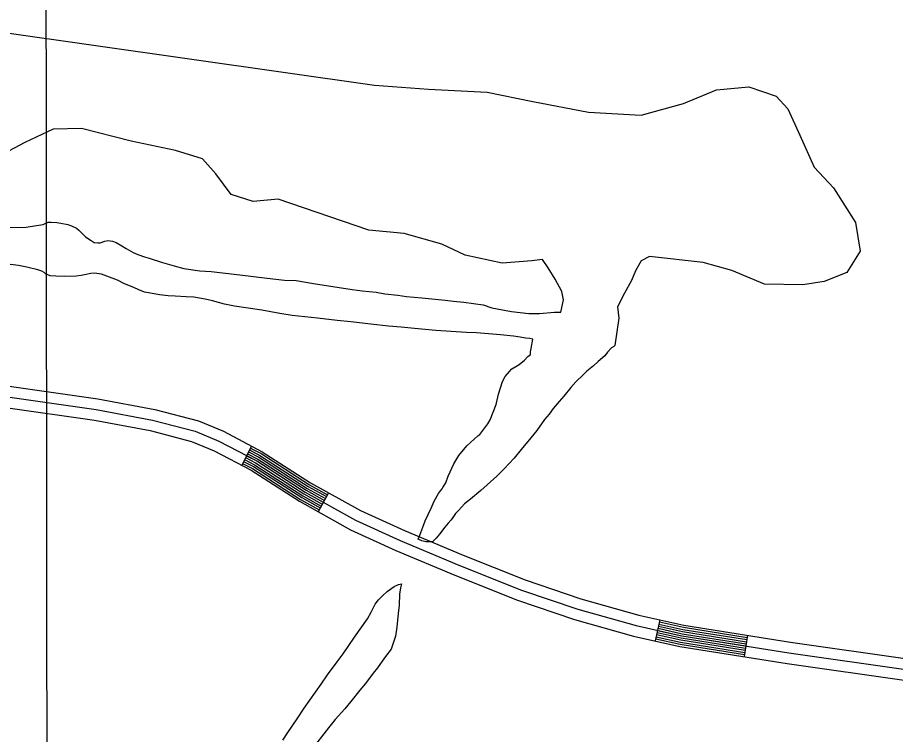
# Model space of a CAD drawing. Extents: x 3297735 to 3335592, y 670436 to 695807.
# Drawn here: x 3317585 to 3318807, y 681942 to 682940 of the extents above; entities that cross this region are included whole.
import ezdxf

# ---------------------------------------------------------------- set-up
doc = ezdxf.new("R2010")
doc.units = 0
for name, color, linetype in [('V-GRID-MAJR', 7, 'Continuous'), ('V-RIVR-EDGE', 7, 'Continuous'), ('V-ROAD-CNTR', 7, 'Continuous'), ('V-SITE-VEGE', 7, 'Continuous')]:
    doc.layers.add(name, color=color, linetype=linetype)

msp = doc.modelspace()

# ---------------------------------------------------------------- linework, layer by layer
at = {"layer": 'V-GRID-MAJR'}
msp.add_lwpolyline([(3317613.2, 694012.6), (3317615, 692249.2), (3317618.1, 689185.1), (3317621.5, 685897.4), (3317623.8, 683567.3), (3317626.6, 680885.9), (3317629.4, 678140.9), (3317631.3, 676194.4), (3317631.7, 675828)], dxfattribs=at)
at = {"layer": 'V-RIVR-EDGE'}
msp.add_spline([(3314332.5, 682283.9), (3314344.9, 682287.3), (3314358.1, 682294.7), (3314374.4, 682306.3), (3314394.2, 682317.1), (3314408.2, 682327.1), (3314425.7, 682339.9), (3314434.2, 682347.6), (3314443.2, 682360.4), (3314457.6, 682381.7), (3314472.4, 682411.9), (3314491.9, 682447.1), (3314504, 682468.4), (3314519.9, 682495.5), (3314540.6, 682530.4), (3314569.8, 682579.6), (3314586.9, 682612.5), (3314605.2, 682653.6), (3314624, 682696.2), (3314633.4, 682728.3), (3314641.6, 682755.5), (3314653.6, 682774.8), (3314666.9, 682788.4), (3314689.8, 682808.9), (3314699.9, 682821.2), (3314716.6, 682840.2), (3314742.7, 682874.3), (3314774.6, 682914.1), (3314793.3, 682940.5), (3314809.2, 682961.7), (3314829.5, 682991.6), (3314848.2, 683027.2), (3314871.5, 683064.7), (3314895.3, 683112.4), (3314930.7, 683167.8), (3314952.1, 683204.2), (3315057.2, 683357.9), (3315078.2, 683381.8), (3315093, 683392.3), (3315101.1, 683395.7), (3315113.6, 683398), (3315130.2, 683396.5), (3315136.4, 683396), (3315142.6, 683398.7), (3315151.6, 683404.9), (3315173, 683426.6), (3315192.8, 683442.1), (3315207.2, 683456.4), (3315216.5, 683472.2), (3315223.5, 683484.3), (3315237.1, 683502.8), (3315242.2, 683511.4), (3315243, 683524.5), (3315244.2, 683529.2), (3315255.5, 683547.8), (3315279.6, 683579.1), (3315294, 683598.9), (3315305.3, 683613.2), (3315310, 683627.1), (3315311.9, 683637.2), (3315317.8, 683645), (3315323.6, 683648), (3315323.6, 683652.3), (3315326.3, 683655.8), (3315330.6, 683660.8), (3315336, 683665.9), (3315339.9, 683675.5), (3315343.5, 683686.4), (3315346.6, 683695.7), (3315347, 683710.4), (3315347.4, 683722.4), (3315345.1, 683737.2), (3315345.2, 683750), (3315346.8, 683761.2), (3315349.5, 683764.3), (3315349.9, 683767.4), (3315354.2, 683779), (3315358.5, 683794.5), (3315362.4, 683800.4), (3315370.1, 683808.5), (3315374.4, 683815.8), (3315383.4, 683837.9), (3315387.3, 683855), (3315387, 683864.7), (3315385, 683871.3), (3315388.1, 683875.1), (3315392.8, 683876.3), (3315394.7, 683880.9), (3315403.3, 683896.4), (3315419.3, 683923.5), (3315433.7, 683947.5), (3315437.2, 683954.5), (3315436.8, 683961.1), (3315438, 683965), (3315450.9, 683988.6), (3315458.6, 683992.5), (3315462.5, 683995.2), (3315464.1, 684002.5), (3315468.8, 684016.5), (3315478.5, 684033.5), (3315498.3, 684056.7), (3315513.5, 684070.7), (3315521.3, 684082.3), (3315523.2, 684087.3), (3315534.9, 684097.8), (3315545, 684110.5), (3315557.1, 684124.1), (3315577.7, 684151.2), (3315590.5, 684164.3), (3315598.3, 684180.2), (3315604.2, 684192.6), (3315609.6, 684201.5), (3315623.6, 684224.7), (3315637.7, 684249.9), (3315651.7, 684270.4), (3315661, 684285.9), (3315665.7, 684296.4), (3315668.8, 684306.8), (3315671.5, 684310.7), (3315680.5, 684322.7), (3315685.9, 684326.6), (3315687.5, 684332), (3315687.5, 684337.4), (3315690.6, 684340.9), (3315706.2, 684356.8), (3315715.1, 684366.8), (3315728.7, 684382.7), (3315735.3, 684392), (3315740.8, 684400.1), (3315746.2, 684410.2), (3315754, 684419.9), (3315767.6, 684436.9), (3315797.2, 684465.1), (3315824.4, 684496.9), (3315835.7, 684508.9), (3315845.4, 684518.9), (3315855.9, 684533.2), (3315917.3, 684595.9), (3315957, 684638.1), (3315987.3, 684659.7), (3316015.3, 684684.5), (3316035.1, 684702.3), (3316044.1, 684713.5), (3316063.1, 684733.6), (3316100.4, 684768.4), (3316125.3, 684791.6), (3316138.5, 684803.6), (3316151, 684823.4), (3316159.5, 684843.1), (3316165.4, 684866), (3316174, 684881.5), (3316197.7, 684908.2), (3316229.6, 684945.3), (3316249.8, 684965.1), (3316275.5, 684987.9), (3316301.5, 685015.3), (3316311.2, 685022.3), (3316314.7, 685028.1), (3316324.8, 685037), (3316331.1, 685041.3), (3316337.3, 685045.1), (3316343.9, 685050.9), (3316349.7, 685059.8), (3316371.5, 685083.4), (3316388.6, 685096.2), (3316398.7, 685107.4), (3316416.2, 685122.9), (3316443.4, 685146.1), (3316453.9, 685155.7), (3316462.8, 685158.8), (3316468.6, 685163.5), (3316479.5, 685177), (3316494.7, 685189.8), (3316513.3, 685202.1), (3316536.7, 685221.1), (3316559.2, 685238.5), (3316587.2, 685262.4), (3316636.9, 685301.5), (3316712.3, 685357.5), (3316745.3, 685385), (3316768.2, 685402.4), (3316780.7, 685413.2), (3316806.3, 685440.7), (3316819.2, 685455.4), (3316844.4, 685481.7), (3316867, 685499.5), (3316882.5, 685511.1), (3316905.8, 685537.4), (3316931.9, 685564.1), (3316969.2, 685598.5), (3316985.9, 685613.6), (3317001.9, 685628.7), (3317017.8, 685644.5), (3317028.7, 685652.6), (3317037.2, 685661.2), (3317052.8, 685673.5), (3317075.3, 685687.8), (3317092.4, 685696.3), (3317103.3, 685703.3), (3317111, 685709.8), (3317130.9, 685733.8), (3317147.6, 685754.7), (3317177.2, 685789.2), (3317206.3, 685816.6), (3317272.8, 685885.1), (3317325.7, 685938.9), (3317356.8, 685972.2), (3317386.7, 686002.3), (3317409.6, 686022.4), (3317459.4, 686063.8), (3317493.2, 686088.9), (3317516.1, 686108.7), (3317520, 686116), (3317520.4, 686123), (3317527, 686135.8), (3317538.3, 686157.1), (3317553.9, 686174.9), (3317576, 686194.2), (3317585.8, 686203.9), (3317597.1, 686222.1), (3317609.5, 686237.6), (3317632.1, 686261.9), (3317642.2, 686270.8), (3317659.2, 686280.9), (3317668.6, 686290.2), (3317678.7, 686299.4), (3317692.7, 686308.3), (3317712.1, 686324.2), (3317733.9, 686344.3), (3317749, 686362.5), (3317772.7, 686387.2), (3317794.1, 686406.6), (3317815.5, 686421.7), (3317821.7, 686429.8), (3317831.4, 686444.5), (3317837.3, 686456.9), (3317843.9, 686458.4), (3317852.4, 686461.9), (3317865.6, 686468.5), (3317881.6, 686479.3), (3317892.4, 686489.3), (3317902.6, 686501.7), (3317906.8, 686510.6), (3317912.3, 686528.8), (3317916.6, 686539.7), (3317920.9, 686544.7), (3317931.8, 686551.7), (3317955.5, 686567.5), (3317973.7, 686583), (3317980, 686591.9), (3317987.3, 686602.7), (3318007.6, 686624.8), (3318020.4, 686634.8), (3318018.5, 686637.5), (3318030.9, 686653.4), (3318034.8, 686650.7), (3318039.4, 686656.9), (3318050.3, 686664.6), (3318082.6, 686680.8), (3318124.1, 686700.9), (3318142.8, 686716), (3318149.4, 686724.1), (3318148.6, 686727.6), (3318152.1, 686732.6), (3318161.8, 686744.6), (3318168.4, 686756.2), (3318174.7, 686766.3), (3318184.4, 686779.5), (3318196.1, 686795.3), (3318211.6, 686812.7), (3318221, 686824), (3318223.7, 686833.3), (3318227.6, 686840.6), (3318232.7, 686847.2), (3318235.8, 686857.7), (3318240.1, 686864.6), (3318252.9, 686883.2), (3318274.7, 686907.6), (3318298, 686928.5), (3318327.1, 686944.7), (3318349.3, 686951.6), (3318362.1, 686955.1), (3318370.2, 686961.3), (3318383.5, 686983.7), (3318391.3, 686996.5), (3318395.1, 687000), (3318401.7, 687000), (3318407.5, 687001.1), (3318412.6, 687003.8), (3318416.5, 687008.9), (3318422.7, 687017), (3318440.6, 687037.5), (3318448.8, 687040.2), (3318453, 687042.9), (3318455.8, 687051.4), (3318462.4, 687060.3), (3318484.9, 687082.8), (3318499.3, 687098.2), (3318510.6, 687111), (3318518.8, 687124.9), (3318525, 687134.6), (3318537.8, 687148.6), (3318566.2, 687172.1), (3318582.5, 687190.7), (3318592.6, 687203.1), (3318612.5, 687228.6), (3318628.4, 687251.9), (3318642.1, 687266.6), (3318646.3, 687279.7), (3318655.7, 687290.6), (3318665, 687298.7), (3318672.8, 687309.2), (3318676.7, 687321.2), (3318685.7, 687333.9), (3318691.5, 687344.4), (3318699.3, 687352.9), (3318716.4, 687367.2), (3318716.8, 687379.2), (3318717.6, 687392), (3318724.2, 687404.8), (3318732, 687415.7), (3318742.9, 687423.8), (3318760.3, 687430.7), (3318770, 687431.1), (3318780.9, 687428.3), (3318786.7, 687436.5), (3318804.2, 687454.3), (3318817.5, 687473.2), (3318829.9, 687487.5), (3318849, 687509.6), (3318869.2, 687534.4), (3318894.1, 687564.6), (3318929.5, 687611.8), (3318945.8, 687629.2), (3318962.9, 687647), (3318977.7, 687660.5), (3318993.6, 687679.9), (3319024.4, 687709.3), (3319059.4, 687753), (3319086.2, 687782), (3319108.8, 687809.5), (3319125.9, 687827.3), (3319135.2, 687842.4), (3319146.9, 687859.4), (3319161.7, 687877.6), (3319172.6, 687889.6), (3319185.8, 687908.6), (3319206.8, 687940.7), (3319238.3, 687987.6), (3319258.2, 688014.3), (3319282.3, 688048.7), (3319299.8, 688074.3), (3319310.7, 688085.9), (3319319.6, 688093.2), (3319326.3, 688101.4), (3319337.2, 688116.1), (3319351.9, 688127.7), (3319358.9, 688137.4), (3319372.5, 688156.3), (3319390.8, 688181.1), (3319409.1, 688207), (3319418.9, 688220.6), (3319428.6, 688231), (3319452.7, 688254.6), (3319466.7, 688269.3), (3319478, 688285.6), (3319487.3, 688294.5), (3319498.2, 688304.5), (3319498.2, 688312.3), (3319502.1, 688317.3), (3319523.5, 688343.7), (3319546, 688372.3), (3319572.1, 688405.6), (3319583.4, 688420.3), (3319604.8, 688443.1), (3319614.5, 688453.9), (3319630, 688470.2), (3319645.6, 688490.3), (3319664.3, 688513.9), (3319677.9, 688534.1), (3319689.6, 688553), (3319707.1, 688579.4), (3319721.9, 688607.3)], degree=3, dxfattribs=at)
at = {"layer": 'V-ROAD-CNTR'}
for p, q in [((3317910.8, 682343.2), (3317896.9, 682316.6)), ((3318017.9, 682278.2), (3318003.3, 682252)), ((3318479.4, 682101.3), (3318472.9, 682072)), ((3318601.5, 682079.8), (3318596.9, 682050.2))]:
    msp.add_line(p, q, dxfattribs=at)
for points in [[(3317572.9, 682426.9), (3317696.7, 682409.1), (3317775.9, 682394.3), (3317836.7, 682378.4), (3317871.4, 682363.9), (3317925.4, 682335.5), (3317992.8, 682292.2), (3318062.2, 682253.6), (3318123.6, 682225.6), (3318205.2, 682191.4), (3318291.6, 682156.9), (3318369.4, 682130.4), (3318450, 682107.9), (3318512.6, 682093.9), (3318661.3, 682070.4), (3318827.3, 682046.6), (3318984, 682022.3), (3319137, 681993.4), (3319285.5, 681965.7), (3319313.3, 681960.5)], [(3317570.6, 682412.1), (3317694.3, 682394.3), (3317772.6, 682379.6), (3317831.9, 682364.2), (3317865, 682350.3), (3317917.8, 682322.6), (3317985.1, 682279.3), (3318055.4, 682240.2), (3318117.6, 682211.8), (3318199.5, 682177.5), (3318286.4, 682142.8), (3318365, 682116.1), (3318446.4, 682093.3), (3318509.8, 682079.2), (3318659.1, 682055.5), (3318825.1, 682031.7)], [(3317568.2, 682397.3), (3317691.8, 682379.5), (3317769.4, 682365), (3317827.1, 682349.9), (3317858.6, 682336.7), (3317910.3, 682309.6), (3317977.4, 682266.5), (3318048.6, 682226.8), (3318111.6, 682198.1), (3318193.8, 682163.6), (3318281.2, 682128.8), (3318360.5, 682101.8), (3318442.7, 682078.8), (3318507, 682064.4), (3318656.8, 682040.7), (3318822.9, 682016.9)], [(3317906.6, 682335.2), (3317920.9, 682327.8), (3317988.2, 682284.5), (3318013.5, 682270.4)], [(3317908, 682337.9), (3317922.4, 682330.4), (3317989.7, 682287.1), (3318015, 682273)], [(3317909.4, 682340.6), (3317923.9, 682333), (3317991.3, 682289.6), (3318016.5, 682275.6)], [(3317901, 682324.6), (3317914.8, 682317.4), (3317982, 682274.2), (3318007.7, 682259.9)], [(3317902.4, 682327.3), (3317916.3, 682320), (3317983.6, 682276.8), (3318009.2, 682262.5)], [(3317903.8, 682329.9), (3317917.8, 682322.6), (3317985.1, 682279.3), (3318010.6, 682265.1)], [(3317905.2, 682332.6), (3317919.4, 682325.2), (3317986.7, 682281.9), (3318012.1, 682267.7)], [(3317898.2, 682319.3), (3317911.8, 682312.2), (3317978.9, 682269), (3318004.8, 682254.6)], [(3317899.6, 682322), (3317913.3, 682314.8), (3317980.5, 682271.6), (3318006.2, 682257.3)], [(3318477.4, 682092.5), (3318510.9, 682085.1), (3318600.1, 682070.9)], [(3318478.1, 682095.5), (3318511.5, 682088), (3318600.6, 682073.9)], [(3318478.8, 682098.4), (3318512, 682091), (3318601.1, 682076.9)], [(3318474.2, 682077.9), (3318508.1, 682070.3), (3318597.8, 682056.1)], [(3318474.8, 682080.8), (3318508.7, 682073.3), (3318598.3, 682059.1)], [(3318475.5, 682083.8), (3318509.2, 682076.2), (3318598.7, 682062.1)], [(3318476.1, 682086.7), (3318509.8, 682079.2), (3318599.2, 682065)], [(3318476.8, 682089.6), (3318510.3, 682082.1), (3318599.7, 682068)], [(3318473.5, 682075), (3318507.5, 682067.4), (3318597.3, 682053.2)]]:
    msp.add_lwpolyline(points, dxfattribs=at)
msp.add_spline([(3318355.4, 686051.3), (3318152.3, 685849.2), (3317971.8, 685680.4), (3317879.7, 685589.9), (3317724, 685436.5), (3317466.2, 685164.6), (3316895.4, 684580.9), (3316387, 684055.7), (3316009.4, 683669.6), (3315932.2, 683586.3), (3315870.4, 683508.7), (3315498.4, 682865.4)], degree=3, dxfattribs=at)
at = {"layer": 'V-SITE-VEGE'}
for points in [[(3317432.6, 682938.5), (3318082.1, 682846), (3318157, 682840.5), (3318238.7, 682836), (3318302.6, 682823.2), (3318379.8, 682808.5), (3318453.2, 682804.4), (3318512, 682820.5), (3318558.4, 682839.3), (3318603, 682843.5), (3318641.1, 682830.7), (3318657.6, 682812.8), (3318674.2, 682776.5), (3318694, 682731.9), (3318721.1, 682703), (3318751.9, 682654.8), (3318758.3, 682614.8), (3318739.5, 682585)], [(3317660.1, 682650.3), (3317666.7, 682646.8), (3317670.2, 682643.9), (3317679.3, 682634.9), (3317687.3, 682629.5), (3317691.4, 682627), (3317696.4, 682626.6), (3317699.9, 682626.6), (3317706.4, 682628.7), (3317710.4, 682629.7), (3317716.9, 682628.8), (3317721.9, 682626.8), (3317729.9, 682622.4), (3317736, 682618.4), (3317746, 682613), (3317752.5, 682610), (3317761.6, 682607.1), (3317768.1, 682605.2), (3317786.7, 682598.8), (3317802.7, 682594.5), (3317816.2, 682590.6), (3317838.8, 682587.3), (3317854.3, 682586.4), (3317894.4, 682581.7), (3317932.4, 682577), (3317956.5, 682574.2), (3317973, 682573.9), (3317997, 682569.6), (3318050.6, 682561.5), (3318064.7, 682559.6), (3318084.2, 682557.8), (3318096.2, 682555.4), (3318114.2, 682553.5), (3318126.3, 682551.6), (3318147.8, 682549.8), (3318180.3, 682546.6), (3318191.9, 682545.2), (3318206.4, 682543.8), (3318233.4, 682540), (3318245.5, 682536.1), (3318272.5, 682530.9), (3318296.6, 682528.1), (3318311.6, 682528.2), (3318332.6, 682529.9), (3318341.6, 682529.9), (3318344.9, 682546.9), (3318342.9, 682558.5), (3318333.3, 682575.9), (3318323.6, 682591.4), (3318315.9, 682603), (3318300.9, 682601.3), (3318259.5, 682598.1), (3318208.1, 682609.1), (3318175.5, 682624.7), (3318123.1, 682639.3), (3318073.9, 682643.9), (3317947.6, 682687), (3317912.7, 682683.8), (3317882.4, 682693.9), (3317860.8, 682722.4), (3317842.4, 682743.5), (3317804.7, 682754.9), (3317743.2, 682767.8), (3317673.8, 682785.7), (3317634.3, 682784.7), (3317594.8, 682765.9), (3317565.4, 682750.2)], [(3317559.1, 682647.9), (3317596.6, 682648.3), (3317611.1, 682650.4), (3317620.6, 682652), (3317623.1, 682653.5), (3317627.6, 682655), (3317631.6, 682655.1), (3317639.6, 682654.6), (3317645.1, 682653.7), (3317654.6, 682651.7), (3317660.1, 682650.3)], [(3318739.5, 682585), (3318708.3, 682572.6), (3318678.4, 682568), (3318625.1, 682568.9), (3318579.7, 682587.7), (3318539.7, 682599.1), (3318464.9, 682607.4), (3318453.2, 682601.1), (3318445.5, 682587.5), (3318439.7, 682574), (3318430, 682556.5), (3318420.3, 682537.2), (3318422.3, 682521.7), (3318416.5, 682483.5), (3318415, 682482), (3318412, 682480), (3318406.6, 682474), (3318402.6, 682468.9), (3318393.2, 682461.3), (3318386.7, 682455.3), (3318377.8, 682447.7), (3318372.3, 682442.6), (3318362.4, 682432.6), (3318355.5, 682425), (3318345.6, 682412.9), (3318339.1, 682405.3), (3318330.7, 682395.8), (3318325.3, 682387.7), (3318318.8, 682380.2), (3318307.9, 682365.1), (3318299.5, 682355), (3318286.2, 682338.4), (3318276.3, 682326.3), (3318262.4, 682311.6), (3318252.4, 682301.6), (3318230.1, 682281.3), (3318215.7, 682269.2), (3318207.2, 682263.1), (3318198.8, 682253.6), (3318194.8, 682249.5), (3318189.9, 682242.5), (3318188.4, 682240), (3318184.5, 682235.9), (3318180, 682230.4), (3318172.6, 682220.8), (3318167.6, 682215.3), (3318162.7, 682210.2), (3318153.6, 682210.2), (3318147.6, 682211.6), (3318142.6, 682213.6), (3318145.1, 682219.1), (3318150.4, 682234.2), (3318152.4, 682239.2), (3318160.8, 682256.8), (3318165.2, 682266.8), (3318171.1, 682277.4), (3318173.6, 682280.9), (3318176, 682283.9), (3318177, 682285.9), (3318181, 682292.4), (3318184.4, 682301.5), (3318192.3, 682318.6), (3318199.2, 682330.1), (3318210.6, 682343.7), (3318226, 682357.4), (3318228.4, 682359.4), (3318239.8, 682374.5), (3318242.8, 682380), (3318251.1, 682401.1), (3318254.5, 682415.6), (3318260.3, 682433.2), (3318263.8, 682440.2), (3318269.7, 682447.3), (3318273.2, 682450.8), (3318278.7, 682454.4), (3318283.2, 682456.9), (3318290.6, 682463), (3318295.6, 682468), (3318299, 682471), (3318299, 682474.5), (3318300, 682479.1), (3318302.4, 682492.1), (3318298.4, 682493.1), (3318292.4, 682493.5), (3318284.8, 682494.9), (3318275.3, 682496.4), (3318257.3, 682498.2), (3318223.8, 682500.9), (3318210.2, 682501.3), (3318167.2, 682504.5), (3318137.6, 682507.2), (3318119.1, 682509.1), (3318101.6, 682510.4), (3318076.6, 682513.2), (3318049, 682516.5), (3318030, 682518.3), (3318002.4, 682521.6), (3317967.4, 682525.3), (3317949.9, 682528.1), (3317924.8, 682532.4), (3317886.7, 682538.1)], [(3317886.7, 682538.1), (3317873.2, 682541), (3317856.2, 682545.4), (3317846.1, 682547.8), (3317830.1, 682550.7), (3317819.6, 682551.1), (3317804.1, 682551.9), (3317794.6, 682552.4), (3317782.5, 682553.8), (3317775, 682555.2), (3317761.5, 682557.6), (3317753.5, 682561), (3317746.9, 682564), (3317733.9, 682569.4), (3317723.8, 682574.3), (3317709.3, 682580.2), (3317701.7, 682582.6), (3317691.7, 682584), (3317686.7, 682583.5), (3317678.2, 682581.9), (3317673.2, 682580.9), (3317666.2, 682579.8), (3317650.2, 682579.7), (3317638.2, 682580.1), (3317630.2, 682580.5), (3317623.7, 682583.4), (3317621.7, 682584.9), (3317618.7, 682586.9), (3317613.1, 682588.9), (3317597.6, 682592.7), (3317586.1, 682594.6), (3317567, 682597)], [(3317954.3, 681933.8), (3317961.3, 681944.4), (3317974.1, 681963.5), (3317984, 681978.6), (3318007.7, 682011.8), (3318016.6, 682024.9), (3318030, 682043), (3318038.4, 682054.1), (3318054.2, 682077.2), (3318072, 682102.9), (3318077.4, 682112), (3318082.8, 682123), (3318087.3, 682129.1), (3318090.3, 682132.1), (3318093.7, 682135.1), (3318099.7, 682140.7), (3318109.1, 682147.8), (3318115.1, 682150.8), (3318119.6, 682151.3), (3318118.2, 682145.8), (3318116.7, 682137.3), (3318116.4, 682121.8), (3318115, 682110.3)], [(3318115, 682110.3), (3318113.1, 682091.2), (3318111.2, 682078.7), (3318104.9, 682060.7), (3318097, 682050.1), (3318084.6, 682032.5), (3318081.6, 682028.9), (3318069.3, 682012.8), (3318061.3, 682003.3), (3318049, 681987.6), (3318040.5, 681977.6), (3318027.2, 681962.4), (3318017.7, 681950.9), (3317993, 681919.6)]]:
    msp.add_lwpolyline(points, dxfattribs=at)

doc.saveas('drawing.dxf')
